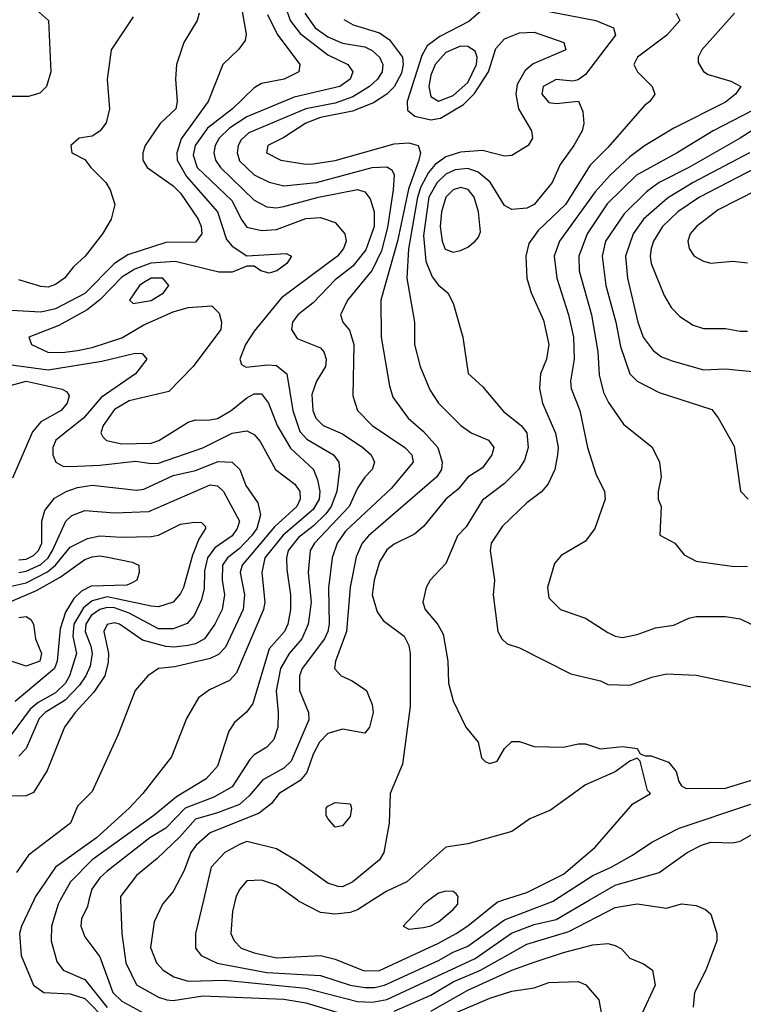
# Model space of a CAD drawing. Header units: inches. Extents: x 1793389 to 1900389, y 320802 to 470796.
# Tile 321 of 656: x 1833933 to 1835898, y 419718 to 422392. Entities that reach past the tile are written whole.
import ezdxf

# ---------------------------------------------------------------- set-up
doc = ezdxf.new("R2010")
doc.units = ezdxf.units.IN
doc.header["$MEASUREMENT"] = 0
doc.layers.add('B8431', color=7, linetype='Continuous')
doc.layers.add('B8432', color=7, linetype='Continuous')

msp = doc.modelspace()

# ---------------------------------------------------------------- linework, layer by layer
at = {"layer": 'B8431', "color": 2}
for points, elevation in [([(1833971, 420000), (1833937.6, 419930), (1833932.4, 419910), (1833937.1, 419850), (1833970.6, 419770), (1833998, 419750), (1834070, 419746), (1834110, 419733.4), (1834170, 419672.1)], 294), ([(1834042.6, 420000), (1834037, 419990), (1834019.5, 419930), (1834018.4, 419890), (1834034, 419834), (1834050.4, 419810.4), (1834110, 419785.3), (1834170, 419709.3)], 298), ([(1834120.8, 420000), (1834116.5, 419983.5), (1834100.5, 419950), (1834099.1, 419930), (1834110, 419901), (1834150, 419846.8), (1834185.7, 419750), (1834210, 419726), (1834290, 419682.6)], 302), ([(1834206.8, 420000), (1834210.3, 419910), (1834221.3, 419830), (1834250, 419770.7), (1834310, 419737), (1834332, 419730), (1834350, 419727.9), (1834430, 419740.2), (1834650, 419731.1), (1834710, 419721.8), (1834830, 419685.4)], 306), ([(1834329.5, 420000), (1834321, 419990), (1834298, 419942), (1834288.1, 419871.9), (1834304, 419830), (1834322.8, 419810), (1834351.8, 419791.8), (1834390, 419780.2), (1834490, 419782.8), (1834710, 419761.2), (1834850, 419724.9), (1834890, 419723.2), (1834929.8, 419730.2), (1835170, 419842.2), (1835269.1, 419910.9), (1835330, 419934.4), (1835390, 419947.9), (1835479.6, 420000)], 310), ([(1834431.8, 420000), (1834410.7, 419910), (1834410.7, 419870), (1834426, 419850), (1834469.1, 419829.1), (1834603.9, 419803.9), (1834750, 419795.8), (1834830, 419769.2), (1834870, 419763.5), (1834896.4, 419763.6), (1834923.7, 419770), (1835070, 419836.1), (1835110, 419859.1), (1835150, 419875.2), (1835250, 419946.7), (1835382.2, 419997.8), (1835385.5, 420000)], 314), ([(1834518, 420000), (1834510.4, 419970), (1834506.7, 419910), (1834515.5, 419890), (1834534.8, 419870), (1834570, 419857), (1834630, 419843.6), (1834750, 419850.4), (1834790, 419840.4), (1834868.1, 419808.1), (1834910, 419809.1), (1835070, 419883.2), (1835118.4, 419910), (1835150, 419930.3), (1835230, 419995.3), (1835244.4, 420000)], 318), ([(1834891.1, 420000), (1834850, 419974), (1834830, 419967.3), (1834790, 419962), (1834750, 419966.6), (1834690, 419998), (1834687.2, 420000)], 318), ([(1834950, 419698.8), (1835050, 419742.4), (1835110, 419778.2), (1835184.2, 419810), (1835310, 419880.9), (1835424.4, 419915.6), (1835550, 419980.4), (1835610, 419990.3), (1835690, 419978.8), (1835730.9, 419990.9), (1835770, 419986), (1835795.3, 419975.3), (1835810, 419962), (1835826.8, 419910), (1835826.8, 419890), (1835796.3, 419810), (1835766, 419750), (1835762, 419710)], 306), ([(1835044.3, 420000), (1835031, 419990), (1834974, 419930), (1834990, 419922), (1835030, 419926), (1835050, 419930.7), (1835070, 419942), (1835110, 419974.8), (1835122.7, 419990), (1835123.3, 420000)], 322), ([(1835050, 419699.1), (1835150, 419756.1), (1835270, 419810.2), (1835330, 419831.7), (1835410, 419858.7), (1835490, 419879.3), (1835530, 419883), (1835550, 419877.3), (1835567.9, 419867.9), (1835590, 419842.8), (1835627.5, 419827.5), (1835651.3, 419810), (1835658.8, 419770), (1835622, 419690)], 302), ([(1835110, 419691.3), (1835210, 419734.3), (1835270, 419753.4), (1835330, 419762.4), (1835370, 419777.1), (1835450, 419779.1), (1835470.4, 419770.4), (1835506, 419730), (1835520.7, 419650)], 298)]:
    msp.add_lwpolyline(points, dxfattribs=dict(at, elevation=elevation))
at = {"layer": 'B8432', "color": 2}
for points, elevation in [([(1835259.7, 422480.3), (1835152.9, 422387.1), (1835074, 422346), (1835039.3, 422320.7), (1835025.1, 422294.9), (1834984.9, 422170), (1834986.6, 422146.6), (1835006, 422130), (1835050, 422120.2), (1835075.6, 422124.4), (1835138.5, 422161.5), (1835168.6, 422191.4), (1835206.4, 422250), (1835226.5, 422313.5), (1835250, 422339.5), (1835290, 422356.5), (1835330, 422357.6), (1835411, 422330), (1835416, 422310), (1835327.6, 422272.4), (1835305.7, 422254.3), (1835283.9, 422216.1), (1835280.2, 422190), (1835287.9, 422150), (1835323, 422090), (1835325.5, 422070), (1835314, 422050), (1835270, 422022.7), (1835250, 422020.9), (1835190, 422036.9), (1835130, 422032.4), (1835090, 422019.8), (1835061.6, 421998.4), (1835043.5, 421976.5), (1835022.1, 421937.9), (1835013.7, 421910), (1834989.2, 421769.2), (1834984.6, 421690), (1835005.5, 421570), (1835005.5, 421510), (1835020.5, 421450), (1835046.9, 421386.9), (1835070.7, 421350), (1835130.7, 421290), (1835158.8, 421270), (1835206, 421250), (1835220.7, 421230), (1835215.5, 421210), (1835190, 421175.1), (1835150.3, 421149.7), (1835123.4, 421116.6), (1835090, 421089.4), (1835030, 421015.1), (1835005.3, 420994.7), (1834950, 420967), (1834930, 420952), (1834910, 420919), (1834895.5, 420870), (1834890.6, 420830), (1834903.4, 420783.4), (1834919.8, 420759.8), (1834977.5, 420717.5), (1834990, 420692), (1834993.4, 420670), (1834993.7, 420526.3), (1834972.7, 420370), (1834939.1, 420290), (1834936.3, 420210), (1834922, 420130), (1834910.3, 420109.7), (1834837.3, 420050), (1834810, 420037), (1834797.5, 420037.5), (1834770, 420047), (1834686.7, 420106.7), (1834630, 420139.5), (1834550, 420159.5), (1834530, 420151.8), (1834490, 420129.5), (1834453, 420090), (1834431.8, 420000)], 314), ([(1833910, 422440.7), (1833970, 422426), (1834011.3, 422390), (1834017.3, 422250), (1834006, 422210), (1833987.5, 422192.5), (1833956.3, 422183.7), (1833890, 422182.9)], 282), ([(1834534, 422430), (1834547.7, 422352.3), (1834544.9, 422335.1), (1834528.1, 422311.9), (1834484.9, 422270), (1834444.9, 422170), (1834371.8, 422068.2), (1834359.6, 422030), (1834360.8, 422010), (1834385.6, 421965.6), (1834470.3, 421870), (1834494.9, 421794.9), (1834510, 421777.1), (1834550, 421750.6), (1834656.8, 421756.8), (1834671, 421750), (1834658, 421730), (1834631, 421710), (1834610, 421703.7), (1834588, 421710), (1834570, 421722), (1834550, 421722), (1834510, 421706.6), (1834473.7, 421706.3), (1834354.8, 421734.8), (1834289.4, 421730.6), (1834245.7, 421714.3), (1834210, 421692.3), (1834150, 421631), (1834116.1, 421603.9), (1834039, 421561), (1833958, 421530), (1833964.7, 421510), (1834009, 421489), (1834047.7, 421487.7), (1834090, 421493.4), (1834130, 421501.2), (1834210, 421528), (1834270, 421563.1), (1834350, 421598), (1834390.5, 421610.5), (1834454.4, 421614.4), (1834474.4, 421594.4), (1834481, 421570), (1834478.8, 421550), (1834403.8, 421450), (1834337.7, 421382.3), (1834230, 421356.4), (1834190, 421332.8), (1834159.5, 421290), (1834153.4, 421270), (1834158.5, 421258.5), (1834168.8, 421248.8), (1834210, 421239.6), (1834290, 421241.7), (1834310.9, 421249.1), (1834390, 421299.1), (1834410, 421304.9), (1834443.8, 421303.8), (1834470, 421308.7), (1834507, 421330), (1834550, 421364.9), (1834570, 421375.8), (1834590, 421375.5), (1834608.2, 421350), (1834631.8, 421290), (1834668.2, 421228.2), (1834730.4, 421170), (1834742, 421142), (1834747.9, 421110), (1834745.8, 421090), (1834730, 421061.7), (1834648.5, 420991.5), (1834598.9, 420930), (1834590.3, 420890), (1834598.9, 420810), (1834594.9, 420790), (1834522, 420618), (1834502.8, 420597.2), (1834448.5, 420571.5), (1834418.8, 420550), (1834385.8, 420494.2), (1834344.7, 420390), (1834267.3, 420290), (1834230.4, 420250), (1834141.3, 420170), (1834030.4, 420090), (1833975.8, 420010), (1833971, 420000)], 294), ([(1834654, 422430), (1834667.7, 422390), (1834694.5, 422354.5), (1834770, 422296.5), (1834824, 422270), (1834838, 422250), (1834830.4, 422230), (1834802.8, 422210), (1834678.6, 422181.4), (1834550, 422127.7), (1834502.8, 422097.2), (1834474.6, 422070), (1834463.7, 422050), (1834460.3, 422030), (1834464.2, 422010), (1834478, 421990), (1834570, 421901.3), (1834604, 421884), (1834630, 421881.1), (1834650, 421884.6), (1834744, 421910), (1834850, 421930.3), (1834870, 421924), (1834884.9, 421904.9), (1834895.6, 421870), (1834895.5, 421830), (1834873.2, 421766.8), (1834837.3, 421722.7), (1834790, 421685.6), (1834730, 421622.9), (1834688, 421590), (1834674, 421570), (1834670.7, 421550), (1834686.2, 421526.2), (1834750, 421500.7), (1834759.1, 421490), (1834765.5, 421470), (1834763, 421450), (1834739.3, 421410), (1834726.3, 421373.7), (1834728.8, 421330), (1834737.1, 421310), (1834757.3, 421290), (1834810, 421267), (1834864.9, 421230), (1834887.7, 421210), (1834896.3, 421190), (1834890.6, 421170), (1834870, 421149.3), (1834850, 421119.3), (1834827.6, 421070), (1834733.4, 420970), (1834722, 420950), (1834716, 420890), (1834724.4, 420810), (1834716, 420750), (1834698.9, 420710), (1834664.6, 420670), (1834640.8, 420630), (1834629, 420569), (1834635.3, 420510), (1834634.4, 420470), (1834622.8, 420437.2), (1834604.1, 420415.9), (1834570, 420395.1), (1834557.7, 420382.3), (1834510, 420308), (1834459.7, 420280.3), (1834382.6, 420250), (1834330, 420196.4), (1834286.4, 420170), (1834170, 420079.6), (1834150, 420060.7), (1834128.8, 420030), (1834120.8, 420000)], 302), ([(1835356.7, 422416.7), (1835498, 422390), (1835546, 422370), (1835550.8, 422350), (1835470, 422242.7), (1835450, 422228.7), (1835435.3, 422224.7), (1835390, 422229.4), (1835354.8, 422210), (1835350.8, 422190), (1835370, 422167.3), (1835390, 422164), (1835450.7, 422170.7), (1835462.8, 422142.8), (1835464.9, 422110), (1835460.5, 422090), (1835438, 422050), (1835401.1, 421998.9), (1835379.3, 421950), (1835330.5, 421890), (1835310, 421879.6), (1835270, 421876.2), (1835250, 421887), (1835210.8, 421950.8), (1835177.8, 421977.8), (1835150, 421987.4), (1835115.8, 421984.2), (1835090, 421972.1), (1835066.9, 421950), (1835044.3, 421910), (1835030, 421806), (1835035.8, 421735.8), (1835053.4, 421693.4), (1835070, 421670.8), (1835096, 421650), (1835110, 421622), (1835136.3, 421530), (1835150.9, 421430.9), (1835190, 421396), (1835247.3, 421327.3), (1835294.9, 421290), (1835310.4, 421270), (1835314, 421230), (1835304.2, 421195.8), (1835288.9, 421171.1), (1835250, 421132), (1835190, 421086.6), (1835145.5, 421014.5), (1835122, 420990), (1835090, 420915.3), (1835047.3, 420870), (1835037.3, 420850), (1835028.2, 420810), (1835034, 420790), (1835068.8, 420748.8), (1835082.8, 420722.8), (1835095.5, 420650), (1835097.3, 420590), (1835110, 420542), (1835144.7, 420470), (1835178, 420430), (1835186.8, 420386.8), (1835196.9, 420376.9), (1835210, 420371.3), (1835230, 420378), (1835250, 420412), (1835270, 420431), (1835290, 420431), (1835330, 420418), (1835410, 420416), (1835450, 420424.7), (1835470, 420424.7), (1835510, 420411.3), (1835570, 420418), (1835610, 420412), (1835618, 420398), (1835632, 420392), (1835648, 420392), (1835695.5, 420375.5), (1835716, 420350), (1835722.8, 420322.8), (1835730.9, 420310.9), (1835743.5, 420303.5), (1835850, 420304.9), (1835930, 420328.7)], 318), ([(1834420.7, 422410), (1834414.8, 422390), (1834378.8, 422330), (1834359.1, 422270), (1834356.3, 422230), (1834360.7, 422170), (1834357.3, 422150), (1834314, 422110), (1834274, 422050), (1834266.8, 422030), (1834266.8, 422010), (1834278.8, 421990), (1834350, 421940.4), (1834370, 421920.4), (1834417.6, 421850), (1834426, 421830), (1834427.7, 421810), (1834410, 421787.6), (1834330, 421786.6), (1834226.4, 421753.6), (1834190.2, 421729.8), (1834110, 421648.4), (1834030, 421606.2), (1833990, 421597.7), (1833910, 421602.4)], 290), ([(1834240.7, 422399.3), (1834181, 422310), (1834170.7, 422229.3), (1834176.3, 422150), (1834168, 422112), (1834150, 422088.7), (1834130, 422075.3), (1834094, 422070), (1834072, 422050), (1834074, 422030), (1834110, 422012), (1834126, 421990), (1834166.8, 421950), (1834178.8, 421930), (1834191, 421890), (1834181, 421850), (1834158, 421810), (1834111, 421750), (1834079.1, 421720.9), (1834054.8, 421690), (1834030, 421672.3), (1834010, 421665.1), (1833990, 421667.3), (1833930, 421685.6)], 286), ([(1834605.7, 422405.7), (1834632.3, 422352.3), (1834693.4, 422270), (1834690.7, 422250), (1834651.3, 422230), (1834590, 422218.4), (1834570, 422207), (1834510.4, 422150), (1834442.6, 422097.4), (1834409.1, 422050), (1834404.1, 422024.1), (1834414.6, 421990), (1834510, 421899.5), (1834534, 421850), (1834550, 421828.4), (1834590, 421819.5), (1834630, 421821.7), (1834710, 421851.6), (1834750, 421854.9), (1834790, 421840.7), (1834816.3, 421810), (1834819.3, 421790), (1834812.2, 421770), (1834795.8, 421750), (1834643.9, 421636.1), (1834570, 421546), (1834546.4, 421510), (1834530.8, 421470), (1834535.3, 421455.3), (1834548, 421448), (1834605.8, 421454.2), (1834630, 421452.2), (1834658, 421430), (1834674.3, 421330), (1834693.7, 421273.7), (1834712.8, 421252.8), (1834785.5, 421210), (1834799.3, 421190), (1834801.3, 421170), (1834793.8, 421110), (1834778.6, 421070), (1834763.9, 421050), (1834730, 421016.1), (1834690, 420985.7), (1834662.3, 420950), (1834657.4, 420930), (1834658.3, 420898.3), (1834668.4, 420830), (1834668.4, 420790), (1834661.3, 420750), (1834652, 420730), (1834610, 420682.7), (1834565.8, 420534.2), (1834548.7, 420511.3), (1834516.7, 420483.3), (1834500.9, 420459.1), (1834470, 420364), (1834439.1, 420330), (1834358.9, 420281.1), (1834297.1, 420230), (1834130, 420109.7), (1834070.4, 420050), (1834042.6, 420000)], 298), ([(1834707.6, 422410), (1834735.3, 422370), (1834770, 422345.8), (1834810, 422328), (1834870, 422318.3), (1834890, 422308.5), (1834910.4, 422290), (1834919.5, 422270), (1834917, 422250), (1834904.9, 422230), (1834883.1, 422210), (1834837.7, 422182.3), (1834790, 422164.8), (1834710, 422149.8), (1834555.4, 422084.6), (1834534.3, 422065.7), (1834526, 422050), (1834523.1, 422030), (1834530, 422008.2), (1834570, 421970.3), (1834610, 421950.3), (1834650, 421941.1), (1834739, 421950), (1834890.3, 421990.3), (1834930, 421992), (1834943.8, 421983.8), (1834950.3, 421970.3), (1834947.4, 421930), (1834932.2, 421827.8), (1834915.6, 421764.4), (1834890, 421711.6), (1834823, 421630), (1834804, 421590), (1834810.8, 421570), (1834828.4, 421548.4), (1834840.4, 421510), (1834838, 421370), (1834850.4, 421330.4), (1834890.6, 421290), (1834979.1, 421230), (1834998, 421210), (1835002, 421190), (1834941.6, 421118.4), (1834817.6, 421002.4), (1834794.9, 420970), (1834782, 420930), (1834771.5, 420848.5), (1834773.8, 420750), (1834770.2, 420730), (1834760.3, 420710), (1834700.4, 420630), (1834692.4, 420610), (1834693, 420570), (1834717.3, 420510), (1834718, 420490), (1834670, 420377.6), (1834650, 420359.1), (1834593, 420327), (1834556.4, 420283.6), (1834530, 420260.4), (1834470, 420237.2), (1834410, 420220.4), (1834367.7, 420172.3), (1834306.5, 420113.5), (1834250, 420067), (1834206.4, 420010), (1834206.8, 420000)], 306), ([(1834812.8, 422392.8), (1834838.3, 422378.3), (1834910, 422356.5), (1834937, 422337), (1834972.9, 422290), (1834974.7, 422270), (1834970, 422247), (1834950, 422209.7), (1834930, 422189.7), (1834894.2, 422165.8), (1834837, 422143), (1834750, 422125.8), (1834710, 422110.8), (1834650, 422071.5), (1834606.8, 422050), (1834602.8, 422030), (1834642, 422010), (1834710, 421999.5), (1834730, 422000.3), (1834790, 422009.1), (1834950, 422054.9), (1834990, 422057.6), (1835014.8, 422050), (1835021.6, 422030), (1835017.4, 422010), (1834988.7, 421931.3), (1834959.3, 421790), (1834914, 421630), (1834914.4, 421530), (1834937.5, 421397.5), (1834946.7, 421366.7), (1834987.7, 421310), (1835030, 421273), (1835068.4, 421230), (1835080.3, 421190), (1835078.7, 421170), (1835066, 421150), (1834880.4, 420990), (1834863.1, 420970), (1834846.6, 420933.4), (1834830.3, 420850.3), (1834820.3, 420730), (1834790.6, 420650), (1834788, 420630), (1834806, 420610), (1834836.1, 420596.1), (1834874.8, 420570), (1834890, 420532), (1834893, 420510), (1834882.8, 420470), (1834870, 420454), (1834810, 420465.1), (1834770, 420453.3), (1834747, 420430), (1834730, 420397.2), (1834713, 420347), (1834694.4, 420325.6), (1834637.3, 420290), (1834617, 420263), (1834583.4, 420236.6), (1834450, 420183), (1834412.4, 420150), (1834397.6, 420130), (1834379.3, 420080.7), (1834350, 420024), (1834329.5, 420000)], 310), ([(1835716, 422410), (1835726, 422390), (1835690.8, 422350), (1835610.8, 422290), (1835601, 422270), (1835611, 422250), (1835651, 422210), (1835658, 422190), (1835644.7, 422170), (1835630, 422159), (1835530, 422044.5), (1835482.8, 421997.2), (1835415.3, 421890), (1835341.1, 421818.9), (1835315.6, 421784.4), (1835307.3, 421750), (1835310.4, 421690), (1835322, 421650), (1835355.8, 421575.8), (1835370.4, 421510), (1835363.8, 421470), (1835347.3, 421430), (1835344.9, 421390), (1835353, 421350), (1835388.6, 421268.6), (1835395.3, 421230), (1835394, 421210), (1835386.4, 421170), (1835368.7, 421131.3), (1835350, 421109.2), (1835310, 421079.3), (1835243.9, 421016.1), (1835213.4, 420970), (1835210.7, 420950), (1835222.8, 420870), (1835218.8, 420830), (1835231.3, 420730), (1835242, 420710), (1835256.9, 420696.9), (1835290, 420686), (1835430, 420614.8), (1835510, 420596), (1835530, 420586), (1835590, 420584), (1835650, 420606), (1835690, 420614.8), (1835770, 420611.3), (1835930, 420578)], 322), ([(1835874.8, 422410), (1835785.5, 422310), (1835775.5, 422290), (1835775.9, 422275.9), (1835790, 422250.8), (1835802.9, 422242.9), (1835864.9, 422224.9), (1835891.3, 422210), (1835877.3, 422190), (1835850, 422167.8), (1835710, 422097.6), (1835630, 422049.6), (1835590, 422019.7), (1835537, 421970), (1835496.1, 421923.9), (1835398.7, 421790), (1835384.9, 421750), (1835392, 421690), (1835423.7, 421590), (1835437, 421530), (1835438.7, 421470), (1835428.5, 421410), (1835430.4, 421390), (1835454.4, 421330), (1835474.9, 421230), (1835498, 421158), (1835521, 421110), (1835522.8, 421090), (1835494.8, 421010), (1835470, 420975.3), (1835403.8, 420936.2), (1835385.2, 420914.8), (1835366.8, 420850), (1835370, 420822), (1835402, 420790), (1835470, 420766), (1835530, 420727.3), (1835550, 420717.3), (1835570, 420714), (1835610, 420722), (1835660.1, 420739.9), (1835710, 420747.3), (1835750, 420766.8), (1835770, 420770.7), (1835850, 420770.8), (1835890, 420764.7), (1835950, 420736)], 326), ([(1835950, 422159.1), (1835816.3, 422090), (1835719.1, 422030), (1835608.2, 421970), (1835528.6, 421891.4), (1835474.6, 421810), (1835452, 421750), (1835452.2, 421710), (1835485.7, 421590), (1835503.1, 421490), (1835507.2, 421427.2), (1835519, 421379), (1835532.3, 421352.3), (1835573.2, 421293.2), (1835650.7, 421230.7), (1835671, 421190), (1835674.8, 421150), (1835666.8, 421110), (1835667.3, 421090), (1835674.8, 421070), (1835672, 420992), (1835712, 420970), (1835738, 420938), (1835770, 420921), (1835867.5, 420907.5), (1835910, 420906.8)], 330), ([(1835990, 422134.8), (1835890, 422069.7), (1835750.4, 421990), (1835670, 421949.7), (1835635.5, 421924.5), (1835575.1, 421864.9), (1835523.7, 421790), (1835514.6, 421750), (1835524.6, 421670), (1835551.7, 421570), (1835564.4, 421504.4), (1835590.4, 421430.4), (1835610.4, 421410.4), (1835670, 421379.1), (1835813, 421333), (1835830.5, 421310.5), (1835873.2, 421233.2), (1835891.1, 421111.1), (1835912, 421090)], 334), ([(1835914.9, 422030), (1835762.4, 421950), (1835692.6, 421907.4), (1835627.4, 421850), (1835599.5, 421810), (1835578, 421750), (1835583.7, 421690), (1835612.2, 421570), (1835626.7, 421530), (1835653.8, 421493.8), (1835676.4, 421476.4), (1835705.1, 421465.1), (1835790, 421440.7), (1835850, 421443.8), (1835923.7, 421436.3)], 338), ([(1835958, 422002), (1835779.3, 421910), (1835720.4, 421870), (1835678.4, 421830), (1835654.4, 421790), (1835648.4, 421770), (1835644.9, 421750), (1835648.4, 421730), (1835683.1, 421643.1), (1835702.8, 421610), (1835725.8, 421585.8), (1835762.4, 421562.4), (1835790, 421553.4), (1835850, 421553.4), (1835890, 421545.5), (1835910, 421545.5)], 342), ([(1835990, 421956.9), (1835830, 421875.6), (1835770.8, 421830), (1835754, 421810), (1835747.7, 421790), (1835751, 421770), (1835764.7, 421750), (1835790, 421736), (1835810, 421730.8), (1835870, 421736), (1835910, 421731.3)], 346), ([(1833896.7, 421456.7), (1834010, 421441.1), (1834155.6, 421464.4), (1834246.4, 421486.4), (1834265.4, 421485.4), (1834278, 421470), (1834247.7, 421430), (1834154, 421366), (1834106.4, 421310), (1834030.6, 421250), (1834023, 421230), (1834023, 421210), (1834031, 421190), (1834050, 421179.1), (1834070, 421178.4), (1834150, 421181.7), (1834247.3, 421192.7), (1834290, 421186.3), (1834310, 421187.7), (1834430, 421228.9), (1834510, 421268.7), (1834550, 421275.5), (1834570, 421264.9), (1834586.1, 421246.1), (1834627.7, 421170), (1834680.5, 421130), (1834693.7, 421110), (1834694.9, 421090), (1834685.3, 421070), (1834625.3, 421014.7), (1834537.4, 420910), (1834531.7, 420890), (1834543.6, 420830), (1834539.6, 420790), (1834492.2, 420687.8), (1834472.4, 420667.6), (1834450, 420656.9), (1834354, 420634), (1834310, 420629.3), (1834281, 420610), (1834246.8, 420570), (1834200.7, 420450), (1834130, 420295.3), (1834090, 420255.3), (1834070.8, 420210), (1833957.1, 420122.9), (1833924.4, 420075.6)], 290), ([(1833850, 421383.1), (1833950, 421410.2), (1834048.2, 421388.2), (1834060.7, 421380.7), (1834067.3, 421370), (1834061.6, 421350), (1834045.5, 421330), (1833990, 421299.7), (1833967.6, 421272.4), (1833913.5, 421146.5)], 286), ([(1833930, 420924.7), (1833950, 420926.7), (1833970, 420936.5), (1833983.5, 420950), (1833992.7, 420970), (1833992.8, 421030), (1834001, 421059), (1834027.6, 421092.4), (1834059.3, 421110), (1834090, 421121.7), (1834130, 421127.4), (1834250, 421114), (1834270, 421116.4), (1834350, 421153.8), (1834410, 421167.9), (1834472.3, 421192.3), (1834510, 421190.4), (1834530.3, 421170.3), (1834546.6, 421126.6), (1834579.9, 421079.9), (1834587, 421047), (1834576.9, 421010), (1834562.4, 420990), (1834530, 420955.6), (1834497, 420930), (1834484, 420910), (1834482.4, 420870), (1834488.8, 420830), (1834482.6, 420790), (1834463.1, 420750), (1834434.4, 420710), (1834410, 420696.9), (1834390, 420692.3), (1834352.4, 420687.6), (1834329.8, 420689.8), (1834266.2, 420706.2), (1834204, 420750), (1834190, 420753.7), (1834170.4, 420749.6), (1834161.3, 420730), (1834173.7, 420670), (1834173.3, 420646.7), (1834163.7, 420610), (1834134.4, 420565.6), (1834083, 420510), (1834054.8, 420470), (1834007.1, 420352.9), (1833970, 420293.2), (1833950, 420283.7), (1833910, 420282.7)], 286), ([(1833930, 420890.2), (1833950, 420894), (1833990, 420912.1), (1834009.8, 420930), (1834022, 420950), (1834058.4, 421030), (1834074.5, 421045.5), (1834110, 421058.4), (1834190, 421052.2), (1834284, 421056), (1834450, 421128.5), (1834470, 421126), (1834486, 421110), (1834530.2, 421030.2), (1834523.7, 421010), (1834510.3, 420990), (1834463, 420957), (1834442.8, 420930), (1834435.2, 420895.2), (1834433.6, 420846.4), (1834425.7, 420814.3), (1834406.6, 420773.4), (1834387.7, 420752.3), (1834350, 420737.4), (1834310, 420737.7), (1834230, 420779.8), (1834190, 420794.3), (1834170, 420795.2), (1834150.6, 420790), (1834126.5, 420773.5), (1834112.2, 420750), (1834110.2, 420730.2), (1834126.2, 420690), (1834129.2, 420670), (1834123.8, 420636.2), (1834112.4, 420610), (1834095.4, 420584.6), (1834056.6, 420543.4), (1834001.7, 420510), (1833985.8, 420494.2), (1833950, 420412.7), (1833930, 420391.8)], 282), ([(1833910, 420853), (1833950, 420862.7), (1834008, 420892), (1834029.9, 420910.1), (1834070, 420958.9), (1834116.8, 420983.2), (1834150, 420990.3), (1834210, 420986), (1834290, 420988.5), (1834310, 420992.2), (1834370, 421021.6), (1834407.3, 421027.3), (1834426.4, 421026.4), (1834436.3, 421016.3), (1834437.3, 421010), (1834419.5, 420980.5), (1834402.6, 420937.4), (1834377.6, 420850), (1834370, 420833.2), (1834350, 420809.6), (1834310, 420797.6), (1834290, 420798.9), (1834170, 420824.3), (1834130, 420813.2), (1834105.8, 420794.2), (1834079.8, 420750), (1834076.8, 420716.8), (1834087.4, 420670), (1834067.7, 420610), (1834056.9, 420590), (1834030, 420563.9), (1833983, 420537), (1833961, 420519), (1833910, 420449.7)], 278), ([(1833890, 420803.2), (1833978.7, 420841.3), (1834042.5, 420877.5), (1834110, 420925.5), (1834130, 420933.1), (1834150, 420936), (1834172.5, 420932.5), (1834238.4, 420918.4), (1834256, 420910), (1834257.3, 420890), (1834250.6, 420870), (1834238, 420862), (1834223.8, 420856.2), (1834127.1, 420852.9), (1834100.2, 420839.8), (1834079.9, 420820.1), (1834057.3, 420782.7), (1834042.7, 420737.3), (1834035, 420650), (1834027.6, 420630), (1833920.2, 420539.8)], 274), ([(1833930, 420768.2), (1833950, 420770.5), (1833963, 420763), (1833970.4, 420750.4), (1833976, 420710), (1833991.6, 420670), (1833987.7, 420650), (1833950, 420636.2), (1833910, 420649.2)], 270), ([(1835244.4, 420000), (1835310, 420021.3), (1835410, 420070.6), (1835495.6, 420144.4), (1835598, 420262), (1835646, 420290), (1835638, 420298), (1835618, 420378), (1835610, 420386), (1835590, 420378), (1835550, 420349), (1835470, 420314), (1835374.9, 420245.1), (1835318.8, 420221.2), (1835270, 420186.6), (1835150, 420153.2), (1835090, 420144), (1834984, 420050), (1834930, 420024.7), (1834891.1, 420000)], 318), ([(1835385.5, 420000), (1835490, 420067.4), (1835539.5, 420090), (1835597.8, 420122.2), (1835650, 420158.4), (1835724.4, 420195.6), (1835918.9, 420261.1)], 314), ([(1835479.6, 420000), (1835550, 420040.9), (1835670, 420075.5), (1835746, 420130), (1835785.2, 420150), (1835810, 420157.6), (1835870, 420156.3), (1835890, 420160.5), (1835930, 420183.7)], 310), ([(1834687.2, 420000), (1834630, 420040.9), (1834590, 420055.1), (1834550, 420052.7), (1834530, 420029), (1834520.5, 420010), (1834518, 420000)], 318), ([(1835123.3, 420000), (1835124, 420010), (1835118, 420018), (1835110, 420024), (1835090, 420025.2), (1835070, 420019.3), (1835044.3, 420000)], 322)]:
    msp.add_lwpolyline(points, dxfattribs=dict(at, elevation=elevation))
for points, elevation in [([(1835130, 422320.4), (1835090, 422302.6), (1835061.5, 422270), (1835050, 422241.2), (1835044, 422210), (1835050, 422183), (1835070, 422170.4), (1835110, 422185.8), (1835150, 422221.7), (1835173.6, 422270), (1835175.1, 422290), (1835170, 422306), (1835150, 422319.1)], 318), ([(1835130, 421935.8), (1835110, 421929.6), (1835090.4, 421910), (1835078.9, 421870), (1835075.3, 421830), (1835080.4, 421790), (1835088.9, 421768.9), (1835110, 421760.5), (1835130, 421764.9), (1835150, 421774), (1835169.6, 421790.4), (1835179.1, 421800.9), (1835184.1, 421815.9), (1835178.7, 421870), (1835167.3, 421910), (1835150.8, 421930.8)], 322), ([(1834322, 421690), (1834290, 421689.6), (1834270, 421678), (1834258, 421670), (1834231.3, 421630), (1834240.7, 421620.7), (1834290, 421628.8), (1834323.7, 421650), (1834338, 421670)], 298), ([(1834790, 420199), (1834770, 420222), (1834765.2, 420230), (1834765.2, 420250), (1834770, 420256), (1834790, 420266), (1834830, 420262), (1834834, 420250), (1834830, 420228), (1834810, 420202)], 310)]:
    msp.add_lwpolyline(points, close=True, dxfattribs=dict(at, elevation=elevation))

doc.saveas('drawing.dxf')
